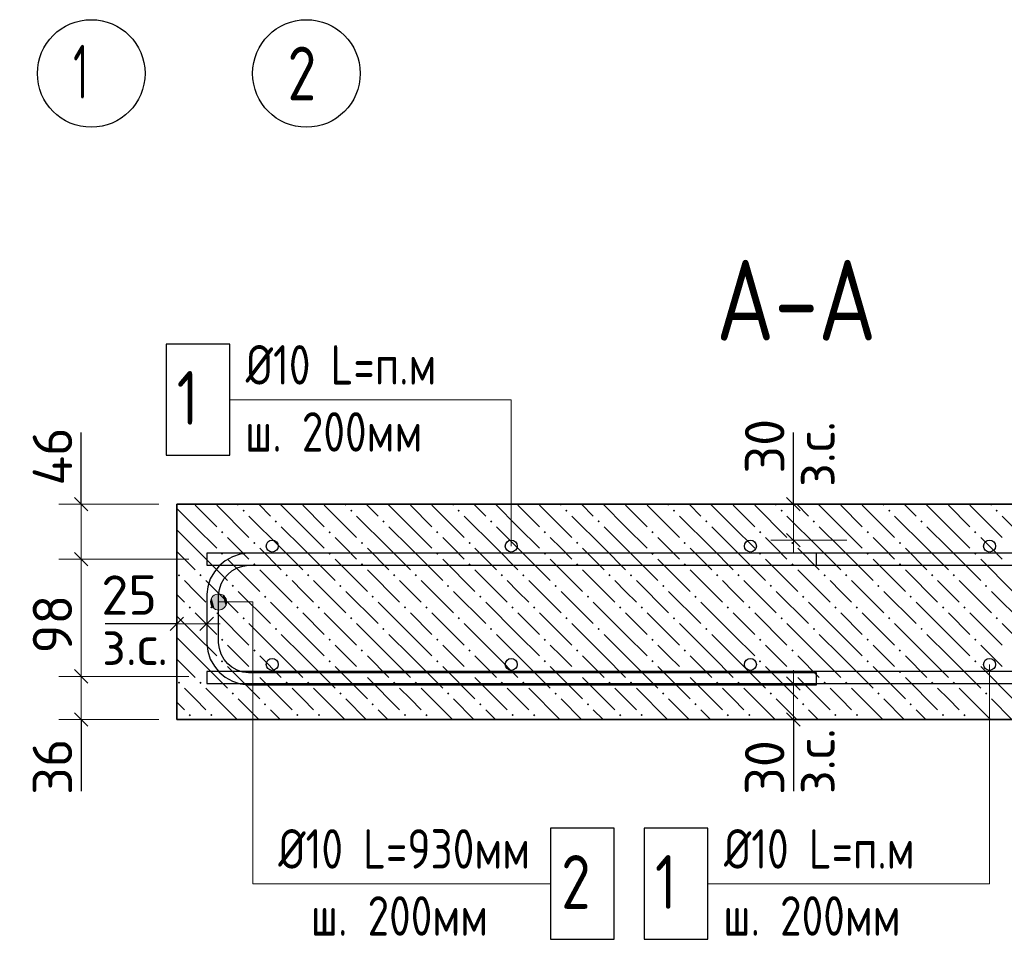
# Model space of a CAD drawing. Header units: millimetres. Extents: x 40580 to 1930067, y -240640 to 81020.
# Tile 285 of 656: x 899723 to 905214, y -229839 to -224710. Entities that reach past the tile are written whole.
import ezdxf

# ---------------------------------------------------------------- set-up
doc = ezdxf.new("R2010")
doc.units = ezdxf.units.MM
doc.linetypes.add('CENTER', pattern=[2, 1.25, -0.25, 0.25, -0.25])
for name, color, linetype, lineweight in [('Standard', 7, 'Continuous', 25), ('ЖБ Перекрытие верхний уровень', 7, 'Continuous', 35), ('ОСИ', 7, 'CENTER', 15), ('Позиционная метка линия выноска', 7, 'Continuous', 13), ('Позиционная метка номер позиции', 7, 'Continuous', 13), ('Текст_ общее', 7, 'Continuous', 25), ('Фоновоя арматура Х1', 52, 'Continuous', 25)]:
    doc.layers.add(name, color=color, linetype=linetype, lineweight=lineweight)
doc.layers.add('Размерная выноска', color=7, linetype='Continuous')
doc.styles.add('GOST 2.304', font='isocpeur.ttf', dxfattribs={"width": 0.8})
doc.styles.add('ISOCPEUR', font='isocpeur.ttf')

msp = doc.modelspace()

# ---------------------------------------------------------------- hatches: boundary and pattern name
at = {"layer": 'ЖБ Перекрытие верхний уровень', "linetype": 'Continuous', "lineweight": 13, "transparency": 33554687}
for points in [[(900965.3, -227448.5), (900971.8, -227442), (900978.3, -227448.5), (900971.8, -227455)], [(901565.3, -227448.5), (901571.8, -227442), (901578.3, -227448.5), (901571.8, -227455)], [(902165.3, -227448.5), (902171.8, -227442), (902178.3, -227448.5), (902171.8, -227455)], [(902765.3, -227448.5), (902771.8, -227442), (902778.3, -227448.5), (902771.8, -227455)], [(903365.3, -227448.5), (903371.8, -227442), (903378.3, -227448.5), (903371.8, -227455)], [(903965.3, -227448.5), (903971.8, -227442), (903978.3, -227448.5), (903971.8, -227455)], [(904565.3, -227448.5), (904571.8, -227442), (904578.3, -227448.5), (904571.8, -227455)], [(905165.3, -227448.5), (905171.8, -227442), (905178.3, -227448.5), (905171.8, -227455)], [(901145.3, -227508.5), (901151.8, -227502), (901158.3, -227508.5), (901151.8, -227515)], [(901745.3, -227508.5), (901751.8, -227502), (901758.3, -227508.5), (901751.8, -227515)], [(902345.3, -227508.5), (902351.8, -227502), (902358.3, -227508.5), (902351.8, -227515)], [(902945.3, -227508.5), (902951.8, -227502), (902958.3, -227508.5), (902951.8, -227515)], [(903545.3, -227508.5), (903551.8, -227502), (903558.3, -227508.5), (903551.8, -227515)], [(904145.3, -227508.5), (904151.8, -227502), (904158.3, -227508.5), (904151.8, -227515)], [(904745.3, -227508.5), (904751.8, -227502), (904758.3, -227508.5), (904751.8, -227515)], [(900845.3, -227568.5), (900851.8, -227562), (900858.3, -227568.5), (900851.8, -227575)], [(901445.3, -227568.5), (901451.8, -227562), (901458.3, -227568.5), (901451.8, -227575)], [(902045.3, -227568.5), (902051.8, -227562), (902058.3, -227568.5), (902051.8, -227575)], [(902645.3, -227568.5), (902651.8, -227562), (902658.3, -227568.5), (902651.8, -227575)], [(903245.3, -227568.5), (903251.8, -227562), (903258.3, -227568.5), (903251.8, -227575)], [(903845.3, -227568.5), (903851.8, -227562), (903858.3, -227568.5), (903851.8, -227575)], [(904445.3, -227568.5), (904451.8, -227562), (904458.3, -227568.5), (904451.8, -227575)], [(905045.3, -227568.5), (905051.8, -227562), (905058.3, -227568.5), (905051.8, -227575)], [(901025.3, -227628.5), (901031.8, -227622), (901038.3, -227628.5), (901031.8, -227635)], [(901625.3, -227628.5), (901631.8, -227622), (901638.3, -227628.5), (901631.8, -227635)], [(902225.3, -227628.5), (902231.8, -227622), (902238.3, -227628.5), (902231.8, -227635)], [(902825.3, -227628.5), (902831.8, -227622), (902838.3, -227628.5), (902831.8, -227635)], [(903425.3, -227628.5), (903431.8, -227622), (903438.3, -227628.5), (903431.8, -227635)], [(904025.3, -227628.5), (904031.8, -227622), (904038.3, -227628.5), (904031.8, -227635)], [(904625.3, -227628.5), (904631.8, -227622), (904638.3, -227628.5), (904631.8, -227635)], [(900845.3, -227688.5), (900851.8, -227682), (900858.3, -227688.5), (900851.8, -227695)], [(901445.3, -227688.5), (901451.8, -227682), (901458.3, -227688.5), (901451.8, -227695)], [(902045.3, -227688.5), (902051.8, -227682), (902058.3, -227688.5), (902051.8, -227695)], [(902645.3, -227688.5), (902651.8, -227682), (902658.3, -227688.5), (902651.8, -227695)], [(903245.3, -227688.5), (903251.8, -227682), (903258.3, -227688.5), (903251.8, -227695)], [(903845.3, -227688.5), (903851.8, -227682), (903858.3, -227688.5), (903851.8, -227695)], [(904445.3, -227688.5), (904451.8, -227682), (904458.3, -227688.5), (904451.8, -227695)], [(905045.3, -227688.5), (905051.8, -227682), (905058.3, -227688.5), (905051.8, -227695)], [(901025.3, -227748.5), (901031.8, -227742), (901038.3, -227748.5), (901031.8, -227755)], [(901625.3, -227748.5), (901631.8, -227742), (901638.3, -227748.5), (901631.8, -227755)], [(902225.3, -227748.5), (902231.8, -227742), (902238.3, -227748.5), (902231.8, -227755)], [(902825.3, -227748.5), (902831.8, -227742), (902838.3, -227748.5), (902831.8, -227755)], [(903425.3, -227748.5), (903431.8, -227742), (903438.3, -227748.5), (903431.8, -227755)], [(904025.3, -227748.5), (904031.8, -227742), (904038.3, -227748.5), (904031.8, -227755)], [(904625.3, -227748.5), (904631.8, -227742), (904638.3, -227748.5), (904631.8, -227755)], [(900605.3, -227808.5), (900611.8, -227802), (900618.3, -227808.5), (900611.8, -227815)], [(900725.3, -227808.5), (900731.8, -227802), (900738.3, -227808.5), (900731.8, -227815)], [(901205.3, -227808.5), (901211.8, -227802), (901218.3, -227808.5), (901211.8, -227815)], [(901325.3, -227808.5), (901331.8, -227802), (901338.3, -227808.5), (901331.8, -227815)], [(901805.3, -227808.5), (901811.8, -227802), (901818.3, -227808.5), (901811.8, -227815)], [(901925.3, -227808.5), (901931.8, -227802), (901938.3, -227808.5), (901931.8, -227815)], [(902405.3, -227808.5), (902411.8, -227802), (902418.3, -227808.5), (902411.8, -227815)], [(902525.3, -227808.5), (902531.8, -227802), (902538.3, -227808.5), (902531.8, -227815)], [(903005.3, -227808.5), (903011.8, -227802), (903018.3, -227808.5), (903011.8, -227815)], [(903125.3, -227808.5), (903131.8, -227802), (903138.3, -227808.5), (903131.8, -227815)], [(903605.3, -227808.5), (903611.8, -227802), (903618.3, -227808.5), (903611.8, -227815)], [(903725.3, -227808.5), (903731.8, -227802), (903738.3, -227808.5), (903731.8, -227815)], [(904205.3, -227808.5), (904211.8, -227802), (904218.3, -227808.5), (904211.8, -227815)], [(904325.3, -227808.5), (904331.8, -227802), (904338.3, -227808.5), (904331.8, -227815)], [(904805.3, -227808.5), (904811.8, -227802), (904818.3, -227808.5), (904811.8, -227815)], [(904925.3, -227808.5), (904931.8, -227802), (904938.3, -227808.5), (904931.8, -227815)], [(900905.3, -227868.5), (900911.8, -227862), (900918.3, -227868.5), (900911.8, -227875)], [(901505.3, -227868.5), (901511.8, -227862), (901518.3, -227868.5), (901511.8, -227875)], [(902105.3, -227868.5), (902111.8, -227862), (902118.3, -227868.5), (902111.8, -227875)], [(902705.3, -227868.5), (902711.8, -227862), (902718.3, -227868.5), (902711.8, -227875)], [(903305.3, -227868.5), (903311.8, -227862), (903318.3, -227868.5), (903311.8, -227875)], [(903905.3, -227868.5), (903911.8, -227862), (903918.3, -227868.5), (903911.8, -227875)], [(904505.3, -227868.5), (904511.8, -227862), (904518.3, -227868.5), (904511.8, -227875)], [(905105.3, -227868.5), (905111.8, -227862), (905118.3, -227868.5), (905111.8, -227875)], [(901085.3, -227928.5), (901091.8, -227922), (901098.3, -227928.5), (901091.8, -227935)], [(901685.3, -227928.5), (901691.8, -227922), (901698.3, -227928.5), (901691.8, -227935)], [(902285.3, -227928.5), (902291.8, -227922), (902298.3, -227928.5), (902291.8, -227935)], [(902885.3, -227928.5), (902891.8, -227922), (902898.3, -227928.5), (902891.8, -227935)], [(903485.3, -227928.5), (903491.8, -227922), (903498.3, -227928.5), (903491.8, -227935)], [(904085.3, -227928.5), (904091.8, -227922), (904098.3, -227928.5), (904091.8, -227935)], [(904685.3, -227928.5), (904691.8, -227922), (904698.3, -227928.5), (904691.8, -227935)], [(900665.3, -227988.5), (900671.8, -227982), (900678.3, -227988.5), (900671.8, -227995)], [(900785.3, -227988.5), (900791.8, -227982), (900798.3, -227988.5), (900791.8, -227995)], [(901265.3, -227988.5), (901271.8, -227982), (901278.3, -227988.5), (901271.8, -227995)], [(901385.3, -227988.5), (901391.8, -227982), (901398.3, -227988.5), (901391.8, -227995)], [(901865.3, -227988.5), (901871.8, -227982), (901878.3, -227988.5), (901871.8, -227995)], [(901985.3, -227988.5), (901991.8, -227982), (901998.3, -227988.5), (901991.8, -227995)], [(902465.3, -227988.5), (902471.8, -227982), (902478.3, -227988.5), (902471.8, -227995)], [(902585.3, -227988.5), (902591.8, -227982), (902598.3, -227988.5), (902591.8, -227995)], [(903065.3, -227988.5), (903071.8, -227982), (903078.3, -227988.5), (903071.8, -227995)], [(903185.3, -227988.5), (903191.8, -227982), (903198.3, -227988.5), (903191.8, -227995)], [(903665.3, -227988.5), (903671.8, -227982), (903678.3, -227988.5), (903671.8, -227995)], [(903785.3, -227988.5), (903791.8, -227982), (903798.3, -227988.5), (903791.8, -227995)], [(904265.3, -227988.5), (904271.8, -227982), (904278.3, -227988.5), (904271.8, -227995)], [(904385.3, -227988.5), (904391.8, -227982), (904398.3, -227988.5), (904391.8, -227995)], [(904865.3, -227988.5), (904871.8, -227982), (904878.3, -227988.5), (904871.8, -227995)], [(904985.3, -227988.5), (904991.8, -227982), (904998.3, -227988.5), (904991.8, -227995)], [(900965.3, -228048.5), (900971.8, -228042), (900978.3, -228048.5), (900971.8, -228055)], [(901565.3, -228048.5), (901571.8, -228042), (901578.3, -228048.5), (901571.8, -228055)], [(902165.3, -228048.5), (902171.8, -228042), (902178.3, -228048.5), (902171.8, -228055)], [(902765.3, -228048.5), (902771.8, -228042), (902778.3, -228048.5), (902771.8, -228055)], [(903365.3, -228048.5), (903371.8, -228042), (903378.3, -228048.5), (903371.8, -228055)], [(903965.3, -228048.5), (903971.8, -228042), (903978.3, -228048.5), (903971.8, -228055)], [(904565.3, -228048.5), (904571.8, -228042), (904578.3, -228048.5), (904571.8, -228055)], [(905165.3, -228048.5), (905171.8, -228042), (905178.3, -228048.5), (905171.8, -228055)], [(901145.3, -228108.5), (901151.8, -228102), (901158.3, -228108.5), (901151.8, -228115)], [(901745.3, -228108.5), (901751.8, -228102), (901758.3, -228108.5), (901751.8, -228115)], [(902345.3, -228108.5), (902351.8, -228102), (902358.3, -228108.5), (902351.8, -228115)], [(902945.3, -228108.5), (902951.8, -228102), (902958.3, -228108.5), (902951.8, -228115)], [(903545.3, -228108.5), (903551.8, -228102), (903558.3, -228108.5), (903551.8, -228115)], [(904145.3, -228108.5), (904151.8, -228102), (904158.3, -228108.5), (904151.8, -228115)], [(904745.3, -228108.5), (904751.8, -228102), (904758.3, -228108.5), (904751.8, -228115)], [(900845.3, -228168.5), (900851.8, -228162), (900858.3, -228168.5), (900851.8, -228175)], [(901445.3, -228168.5), (901451.8, -228162), (901458.3, -228168.5), (901451.8, -228175)], [(902045.3, -228168.5), (902051.8, -228162), (902058.3, -228168.5), (902051.8, -228175)], [(902645.3, -228168.5), (902651.8, -228162), (902658.3, -228168.5), (902651.8, -228175)], [(903245.3, -228168.5), (903251.8, -228162), (903258.3, -228168.5), (903251.8, -228175)], [(903845.3, -228168.5), (903851.8, -228162), (903858.3, -228168.5), (903851.8, -228175)], [(904445.3, -228168.5), (904451.8, -228162), (904458.3, -228168.5), (904451.8, -228175)], [(905045.3, -228168.5), (905051.8, -228162), (905058.3, -228168.5), (905051.8, -228175)], [(901025.3, -228228.5), (901031.8, -228222), (901038.3, -228228.5), (901031.8, -228235)], [(901625.3, -228228.5), (901631.8, -228222), (901638.3, -228228.5), (901631.8, -228235)], [(902225.3, -228228.5), (902231.8, -228222), (902238.3, -228228.5), (902231.8, -228235)], [(902825.3, -228228.5), (902831.8, -228222), (902838.3, -228228.5), (902831.8, -228235)], [(903425.3, -228228.5), (903431.8, -228222), (903438.3, -228228.5), (903431.8, -228235)], [(904025.3, -228228.5), (904031.8, -228222), (904038.3, -228228.5), (904031.8, -228235)], [(904625.3, -228228.5), (904631.8, -228222), (904638.3, -228228.5), (904631.8, -228235)], [(900845.3, -228288.5), (900851.8, -228282), (900858.3, -228288.5), (900851.8, -228295)], [(901445.3, -228288.5), (901451.8, -228282), (901458.3, -228288.5), (901451.8, -228295)], [(902045.3, -228288.5), (902051.8, -228282), (902058.3, -228288.5), (902051.8, -228295)], [(902645.3, -228288.5), (902651.8, -228282), (902658.3, -228288.5), (902651.8, -228295)], [(903245.3, -228288.5), (903251.8, -228282), (903258.3, -228288.5), (903251.8, -228295)], [(903845.3, -228288.5), (903851.8, -228282), (903858.3, -228288.5), (903851.8, -228295)], [(904445.3, -228288.5), (904451.8, -228282), (904458.3, -228288.5), (904451.8, -228295)], [(905045.3, -228288.5), (905051.8, -228282), (905058.3, -228288.5), (905051.8, -228295)], [(901025.3, -228348.5), (901031.8, -228342), (901038.3, -228348.5), (901031.8, -228355)], [(901625.3, -228348.5), (901631.8, -228342), (901638.3, -228348.5), (901631.8, -228355)], [(902225.3, -228348.5), (902231.8, -228342), (902238.3, -228348.5), (902231.8, -228355)], [(902825.3, -228348.5), (902831.8, -228342), (902838.3, -228348.5), (902831.8, -228355)], [(903425.3, -228348.5), (903431.8, -228342), (903438.3, -228348.5), (903431.8, -228355)], [(904025.3, -228348.5), (904031.8, -228342), (904038.3, -228348.5), (904031.8, -228355)], [(904625.3, -228348.5), (904631.8, -228342), (904638.3, -228348.5), (904631.8, -228355)], [(900605.3, -228408.5), (900611.8, -228402), (900618.3, -228408.5), (900611.8, -228415)], [(900725.3, -228408.5), (900731.8, -228402), (900738.3, -228408.5), (900731.8, -228415)], [(901205.3, -228408.5), (901211.8, -228402), (901218.3, -228408.5), (901211.8, -228415)], [(901325.3, -228408.5), (901331.8, -228402), (901338.3, -228408.5), (901331.8, -228415)], [(901805.3, -228408.5), (901811.8, -228402), (901818.3, -228408.5), (901811.8, -228415)], [(901925.3, -228408.5), (901931.8, -228402), (901938.3, -228408.5), (901931.8, -228415)], [(902405.3, -228408.5), (902411.8, -228402), (902418.3, -228408.5), (902411.8, -228415)], [(902525.3, -228408.5), (902531.8, -228402), (902538.3, -228408.5), (902531.8, -228415)], [(903005.3, -228408.5), (903011.8, -228402), (903018.3, -228408.5), (903011.8, -228415)], [(903125.3, -228408.5), (903131.8, -228402), (903138.3, -228408.5), (903131.8, -228415)], [(903605.3, -228408.5), (903611.8, -228402), (903618.3, -228408.5), (903611.8, -228415)], [(903725.3, -228408.5), (903731.8, -228402), (903738.3, -228408.5), (903731.8, -228415)], [(904205.3, -228408.5), (904211.8, -228402), (904218.3, -228408.5), (904211.8, -228415)], [(904325.3, -228408.5), (904331.8, -228402), (904338.3, -228408.5), (904331.8, -228415)], [(904805.3, -228408.5), (904811.8, -228402), (904818.3, -228408.5), (904811.8, -228415)], [(904925.3, -228408.5), (904931.8, -228402), (904938.3, -228408.5), (904931.8, -228415)], [(900905.3, -228468.5), (900911.8, -228462), (900918.3, -228468.5), (900911.8, -228475)], [(901505.3, -228468.5), (901511.8, -228462), (901518.3, -228468.5), (901511.8, -228475)], [(902105.3, -228468.5), (902111.8, -228462), (902118.3, -228468.5), (902111.8, -228475)], [(902705.3, -228468.5), (902711.8, -228462), (902718.3, -228468.5), (902711.8, -228475)], [(903305.3, -228468.5), (903311.8, -228462), (903318.3, -228468.5), (903311.8, -228475)], [(903905.3, -228468.5), (903911.8, -228462), (903918.3, -228468.5), (903911.8, -228475)], [(904505.3, -228468.5), (904511.8, -228462), (904518.3, -228468.5), (904511.8, -228475)], [(905105.3, -228468.5), (905111.8, -228462), (905118.3, -228468.5), (905111.8, -228475)], [(901085.3, -228528.5), (901091.8, -228522), (901098.3, -228528.5), (901091.8, -228535)], [(901685.3, -228528.5), (901691.8, -228522), (901698.3, -228528.5), (901691.8, -228535)], [(902285.3, -228528.5), (902291.8, -228522), (902298.3, -228528.5), (902291.8, -228535)], [(902885.3, -228528.5), (902891.8, -228522), (902898.3, -228528.5), (902891.8, -228535)], [(903485.3, -228528.5), (903491.8, -228522), (903498.3, -228528.5), (903491.8, -228535)], [(904085.3, -228528.5), (904091.8, -228522), (904098.3, -228528.5), (904091.8, -228535)], [(904685.3, -228528.5), (904691.8, -228522), (904698.3, -228528.5), (904691.8, -228535)], [(900665.3, -228588.5), (900671.8, -228582), (900678.3, -228588.5), (900671.8, -228595)], [(900785.3, -228588.5), (900791.8, -228582), (900798.3, -228588.5), (900791.8, -228595)], [(901265.3, -228588.5), (901271.8, -228582), (901278.3, -228588.5), (901271.8, -228595)], [(901385.3, -228588.5), (901391.8, -228582), (901398.3, -228588.5), (901391.8, -228595)], [(901865.3, -228588.5), (901871.8, -228582), (901878.3, -228588.5), (901871.8, -228595)], [(901985.3, -228588.5), (901991.8, -228582), (901998.3, -228588.5), (901991.8, -228595)], [(902465.3, -228588.5), (902471.8, -228582), (902478.3, -228588.5), (902471.8, -228595)], [(902585.3, -228588.5), (902591.8, -228582), (902598.3, -228588.5), (902591.8, -228595)], [(903065.3, -228588.5), (903071.8, -228582), (903078.3, -228588.5), (903071.8, -228595)], [(903185.3, -228588.5), (903191.8, -228582), (903198.3, -228588.5), (903191.8, -228595)], [(903665.3, -228588.5), (903671.8, -228582), (903678.3, -228588.5), (903671.8, -228595)], [(903785.3, -228588.5), (903791.8, -228582), (903798.3, -228588.5), (903791.8, -228595)], [(904265.3, -228588.5), (904271.8, -228582), (904278.3, -228588.5), (904271.8, -228595)], [(904385.3, -228588.5), (904391.8, -228582), (904398.3, -228588.5), (904391.8, -228595)], [(904865.3, -228588.5), (904871.8, -228582), (904878.3, -228588.5), (904871.8, -228595)], [(904985.3, -228588.5), (904991.8, -228582), (904998.3, -228588.5), (904991.8, -228595)]]:
    msp.add_hatch(color=7, dxfattribs=at).paths.add_polyline_path(points, flags=16)
at = {"layer": 'Позиционная метка линия выноска', "linetype": 'Continuous', "lineweight": 13, "transparency": 33554687}
for points in [[(900793.9, -227980.1), (900793.9, -227935.1), (900787.6, -227957.6)], [(900810.1, -227996.3), (900810.1, -227918.9), (900793.9, -227935.1)], [(900810.1, -227996.3), (900793.9, -227935.1), (900793.9, -227980.1)], [(900832.6, -228002.6), (900832.6, -227912.6), (900810.1, -227918.9)], [(900832.6, -228002.6), (900810.1, -227918.9), (900810.1, -227996.3)], [(900855.1, -227996.3), (900855.1, -227918.9), (900832.6, -227912.6)], [(900855.1, -227996.3), (900832.6, -227912.6), (900832.6, -228002.6)], [(900871.3, -227980.1), (900871.3, -227935.1), (900855.1, -227918.9)], [(900871.3, -227980.1), (900855.1, -227918.9), (900855.1, -227996.3)], [(900871.3, -227935.1), (900871.3, -227980.1), (900877.6, -227957.6)]]:
    msp.add_hatch(color=7, dxfattribs=at).paths.add_polyline_path(points)

# ---------------------------------------------------------------- linework, layer by layer
at = {"color": 38, "linetype": 'Continuous', "lineweight": 25, "true_color": 0x5f1e0f, "transparency": 33554687}
msp.add_lwpolyline([(904165.9, -227686.1), (900994.6, -227686.1), (900952.8, -227691.9), (900909.2, -227706.2), (900869.1, -227728.7), (900836.1, -227756.3), (900808.6, -227789.3), (900786.1, -227829.3), (900771.8, -227872.9), (900765.9, -227914.7), (900765.9, -228190.7), (900771.8, -228232.6), (900786.1, -228276.1), (900808.6, -228316.2), (900836.1, -228349.2), (900869.1, -228376.8), (900909.2, -228399.2), (900952.8, -228413.6), (900994.6, -228419.4), (904165.9, -228419.4), (904165.9, -228352.7), (900999.2, -228352.7), (900967.9, -228348.4), (900936.2, -228337.9), (900907.1, -228321.6), (900883.5, -228301.9), (900863.7, -228278.2), (900847.4, -228249.1), (900837, -228217.4), (900832.6, -228186.1), (900832.6, -227919.4), (900837, -227888.1), (900847.4, -227856.3), (900863.7, -227827.2), (900883.5, -227803.6), (900907.1, -227783.8), (900936.2, -227767.6), (900967.9, -227757.1), (900999.2, -227752.7), (904165.9, -227752.7), (904165.9, -227686.1)], dxfattribs=at)
msp.add_lwpolyline([(904165.9, -227686.1), (900994.6, -227686.1), (900952.8, -227691.9), (900909.2, -227706.2), (900869.1, -227728.7), (900836.1, -227756.3), (900808.6, -227789.3), (900786.1, -227829.3), (900771.8, -227872.9), (900765.9, -227914.7), (900765.9, -228190.7), (900771.8, -228232.6), (900786.1, -228276.1), (900808.6, -228316.2), (900836.1, -228349.2), (900869.1, -228376.8), (900909.2, -228399.2), (900952.8, -228413.6), (900994.6, -228419.4), (904165.9, -228419.4), (904165.9, -228352.7), (900999.2, -228352.7), (900967.9, -228348.4), (900936.2, -228337.9), (900907.1, -228321.6), (900883.5, -228301.9), (900863.7, -228278.2), (900847.4, -228249.1), (900837, -228217.4), (900832.6, -228186.1), (900832.6, -227919.4), (900837, -227888.1), (900847.4, -227856.3), (900863.7, -227827.2), (900883.5, -227803.6), (900907.1, -227783.8), (900936.2, -227767.6), (900967.9, -227757.1), (900999.2, -227752.7), (904165.9, -227752.7), (904165.9, -227686.1)], dxfattribs=at)
msp.add_lwpolyline([(904165.9, -227686.1), (900994.6, -227686.1), (900952.8, -227691.9), (900909.2, -227706.2), (900869.1, -227728.7), (900836.1, -227756.3), (900808.6, -227789.3), (900786.1, -227829.3), (900771.8, -227872.9), (900765.9, -227914.7), (900765.9, -228190.7), (900771.8, -228232.6), (900786.1, -228276.1), (900808.6, -228316.2), (900836.1, -228349.2), (900869.1, -228376.8), (900909.2, -228399.2), (900952.8, -228413.6), (900994.6, -228419.4), (904165.9, -228419.4), (904165.9, -228352.7), (900999.2, -228352.7), (900967.9, -228348.4), (900936.2, -228337.9), (900907.1, -228321.6), (900883.5, -228301.9), (900863.7, -228278.2), (900847.4, -228249.1), (900837, -228217.4), (900832.6, -228186.1), (900832.6, -227919.4), (900837, -227888.1), (900847.4, -227856.3), (900863.7, -227827.2), (900883.5, -227803.6), (900907.1, -227783.8), (900936.2, -227767.6), (900967.9, -227757.1), (900999.2, -227752.7), (904165.9, -227752.7), (904165.9, -227686.1)], dxfattribs=at)
at = {"layer": 'Standard', "color": 7, "linetype": 'Continuous', "lineweight": 13, "transparency": 33554687}
for p, q in [((900065.9, -227412.7), (900065.9, -227337.7)), ((904037.4, -227412.7), (904037.4, -227337.7)), ((900028.4, -227375.2), (900103.4, -227450.2)), ((904074.9, -227450.2), (903999.9, -227375.2)), ((900065.9, -227412.7), (900065.9, -227719.4)), ((904037.4, -227612.7), (904037.4, -227412.7)), ((904074.9, -227650.2), (903999.9, -227575.2)), ((904037.4, -227612.7), (904037.4, -227687.7)), ((900028.4, -227681.9), (900103.4, -227756.9)), ((900065.9, -227719.4), (900065.9, -228372.7)), ((900636.8, -228041.9), (900561.8, -228116.9)), ((900803.4, -228041.9), (900728.4, -228116.9)), ((900599.3, -228079.4), (900524.3, -228079.4)), ((900765.9, -228079.4), (900599.3, -228079.4)), ((900765.9, -228079.4), (900840.9, -228079.4)), ((900028.4, -228335.2), (900103.4, -228410.2)), ((904037.4, -228412.7), (904037.4, -228337.7)), ((900065.9, -228372.7), (900065.9, -228612.7)), ((903999.9, -228375.2), (904074.9, -228450.2)), ((904037.4, -228412.7), (904037.4, -228612.7)), ((900028.4, -228575.2), (900103.4, -228650.2)), ((900065.9, -228612.7), (900065.9, -228687.7)), ((903999.9, -228575.2), (904074.9, -228650.2)), ((904037.4, -228612.7), (904037.4, -228687.7))]:
    msp.add_line(p, q, dxfattribs=at)
at = {"layer": 'Standard', "color": 251, "linetype": 'Continuous', "lineweight": 13, "true_color": 0x656565, "transparency": 33554687}
for p, q in [((900065.9, -227412.7), (899940.9, -227412.7)), ((900065.9, -227412.7), (900190.9, -227412.7)), ((900065.9, -227412.7), (900499.3, -227412.7)), ((904037.4, -227412.7), (903912.4, -227412.7)), ((904037.4, -227412.7), (904162.4, -227412.7)), ((904037.4, -227412.7), (904337.4, -227412.7)), ((904037.4, -227612.7), (903912.4, -227612.7)), ((904037.4, -227612.7), (904162.4, -227612.7)), ((904037.4, -227612.7), (904335.9, -227612.7)), ((900065.9, -227719.4), (899940.9, -227719.4)), ((900065.9, -227719.4), (900190.9, -227719.4)), ((900065.9, -227719.4), (900665.9, -227719.4)), ((900599.3, -228079.4), (900599.3, -227954.4)), ((900765.9, -228079.4), (900765.9, -227954.4)), ((900599.3, -228079.4), (900599.3, -228204.4)), ((900599.3, -228079.4), (900599.3, -228246.1)), ((900765.9, -228079.4), (900765.9, -228204.4)), ((900765.9, -228079.4), (900765.9, -228179.4)), ((900065.9, -228372.7), (899940.9, -228372.7)), ((900065.9, -228372.7), (900190.9, -228372.7)), ((900065.9, -228372.7), (900665.9, -228372.7)), ((904037.4, -228412.7), (903912.4, -228412.7)), ((904037.4, -228412.7), (904162.4, -228412.7)), ((900065.9, -228612.7), (899940.9, -228612.7)), ((900065.9, -228612.7), (900190.9, -228612.7)), ((900065.9, -228612.7), (900499.3, -228612.7)), ((904037.4, -228612.7), (903912.4, -228612.7)), ((904037.4, -228612.7), (904162.4, -228612.7))]:
    msp.add_line(p, q, dxfattribs=at)
for points in [[(904037.4, -228412.7), (904245.9, -228412.7), (904245.9, -228412.7), (904335.9, -228412.7)], [(904037.4, -228612.7), (904177, -228612.7), (904177, -228612.7), (904337.4, -228612.7)]]:
    msp.add_lwpolyline(points, dxfattribs=at)
at = {"layer": 'ЖБ Перекрытие верхний уровень', "transparency": 33554687}
for p, q in [((907265.9, -227412.7), (900599.3, -227412.7)), ((900599.3, -227412.7), (900599.3, -228612.7)), ((900599.3, -228612.7), (907265.9, -228612.7))]:
    msp.add_line(p, q, dxfattribs=at)
at = {"layer": 'ЖБ Перекрытие верхний уровень', "color": 9, "linetype": 'Continuous', "lineweight": 13, "true_color": 0xc7c7c7, "transparency": 33554687}
for p, q in [((900701.8, -227538.5), (900599.3, -227436)), ((900701.8, -227418.5), (900821.8, -227538.5)), ((900821.8, -227418.5), (901001.8, -227598.5)), ((900936, -227412.7), (900941.8, -227418.5)), ((901056, -227412.7), (901121.8, -227478.5)), ((901301.8, -227538.5), (901176, -227412.7)), ((901301.8, -227418.5), (901421.8, -227538.5)), ((901421.8, -227418.5), (901601.8, -227598.5)), ((901536, -227412.7), (901541.8, -227418.5)), ((901656, -227412.7), (901721.8, -227478.5)), ((901901.8, -227538.5), (901776, -227412.7)), ((901901.8, -227418.5), (902021.8, -227538.5)), ((902021.8, -227418.5), (902201.8, -227598.5)), ((902136, -227412.7), (902141.8, -227418.5)), ((902256, -227412.7), (902321.8, -227478.5)), ((902501.8, -227538.5), (902376, -227412.7)), ((902501.8, -227418.5), (902621.8, -227538.5)), ((902621.8, -227418.5), (902801.8, -227598.5)), ((902736, -227412.7), (902741.8, -227418.5)), ((902856, -227412.7), (902921.8, -227478.5)), ((903101.8, -227538.5), (902976, -227412.7)), ((903101.8, -227418.5), (903221.8, -227538.5)), ((903221.8, -227418.5), (903401.8, -227598.5)), ((903336, -227412.7), (903341.8, -227418.5)), ((903456, -227412.7), (903521.8, -227478.5)), ((903701.8, -227538.5), (903576, -227412.7)), ((903701.8, -227418.5), (903821.8, -227538.5)), ((903821.8, -227418.5), (904001.8, -227598.5)), ((903936, -227412.7), (903941.8, -227418.5)), ((904056, -227412.7), (904121.8, -227478.5)), ((904301.8, -227538.5), (904176, -227412.7)), ((904301.8, -227418.5), (904421.8, -227538.5)), ((904421.8, -227418.5), (904601.8, -227598.5)), ((904536, -227412.7), (904541.8, -227418.5)), ((904656, -227412.7), (904721.8, -227478.5)), ((904901.8, -227538.5), (904776, -227412.7)), ((904901.8, -227418.5), (905021.8, -227538.5)), ((905021.8, -227418.5), (905201.8, -227598.5)), ((905136, -227412.7), (905141.8, -227418.5)), ((901181.8, -227658.5), (901001.8, -227478.5)), ((901781.8, -227658.5), (901601.8, -227478.5)), ((902381.8, -227658.5), (902201.8, -227478.5)), ((902981.8, -227658.5), (902801.8, -227478.5)), ((903581.8, -227658.5), (903401.8, -227478.5)), ((904181.8, -227658.5), (904001.8, -227478.5)), ((904781.8, -227658.5), (904601.8, -227478.5)), ((905381.8, -227658.5), (905201.8, -227478.5)), ((900599.3, -227556), (900701.8, -227658.5)), ((900701.8, -227538.5), (900821.8, -227658.5)), ((901181.8, -227538.5), (901301.8, -227658.5)), ((901301.8, -227538.5), (901421.8, -227658.5)), ((901781.8, -227538.5), (901901.8, -227658.5)), ((901901.8, -227538.5), (902021.8, -227658.5)), ((902381.8, -227538.5), (902501.8, -227658.5)), ((902501.8, -227538.5), (902621.8, -227658.5)), ((902981.8, -227538.5), (903101.8, -227658.5)), ((903101.8, -227538.5), (903221.8, -227658.5)), ((903581.8, -227538.5), (903701.8, -227658.5)), ((903701.8, -227538.5), (903821.8, -227658.5)), ((904181.8, -227538.5), (904301.8, -227658.5)), ((904301.8, -227538.5), (904421.8, -227658.5)), ((904781.8, -227538.5), (904901.8, -227658.5)), ((904901.8, -227538.5), (905021.8, -227658.5)), ((900941.8, -227658.5), (900881.8, -227598.5)), ((901541.8, -227658.5), (901481.8, -227598.5)), ((902141.8, -227658.5), (902081.8, -227598.5)), ((902741.8, -227658.5), (902681.8, -227598.5)), ((903341.8, -227658.5), (903281.8, -227598.5)), ((903941.8, -227658.5), (903881.8, -227598.5)), ((904541.8, -227658.5), (904481.8, -227598.5)), ((905141.8, -227658.5), (905081.8, -227598.5)), ((900599.3, -227676), (900701.8, -227778.5)), ((900701.8, -227658.5), (900881.8, -227838.5)), ((901001.8, -227718.5), (900941.8, -227658.5)), ((901061.8, -227658.5), (901181.8, -227778.5)), ((901181.8, -227658.5), (901301.8, -227778.5)), ((901301.8, -227658.5), (901481.8, -227838.5)), ((901601.8, -227718.5), (901541.8, -227658.5)), ((901661.8, -227658.5), (901781.8, -227778.5)), ((901781.8, -227658.5), (901901.8, -227778.5)), ((901901.8, -227658.5), (902081.8, -227838.5)), ((902201.8, -227718.5), (902141.8, -227658.5)), ((902261.8, -227658.5), (902381.8, -227778.5)), ((902381.8, -227658.5), (902501.8, -227778.5)), ((902501.8, -227658.5), (902681.8, -227838.5)), ((902801.8, -227718.5), (902741.8, -227658.5)), ((902861.8, -227658.5), (902981.8, -227778.5)), ((902981.8, -227658.5), (903101.8, -227778.5)), ((903101.8, -227658.5), (903281.8, -227838.5)), ((903401.8, -227718.5), (903341.8, -227658.5)), ((903461.8, -227658.5), (903581.8, -227778.5)), ((903581.8, -227658.5), (903701.8, -227778.5)), ((903701.8, -227658.5), (903881.8, -227838.5)), ((904001.8, -227718.5), (903941.8, -227658.5)), ((904061.8, -227658.5), (904181.8, -227778.5)), ((904181.8, -227658.5), (904301.8, -227778.5)), ((904301.8, -227658.5), (904481.8, -227838.5)), ((904601.8, -227718.5), (904541.8, -227658.5)), ((904661.8, -227658.5), (904781.8, -227778.5)), ((904781.8, -227658.5), (904901.8, -227778.5)), ((904901.8, -227658.5), (905081.8, -227838.5)), ((905201.8, -227718.5), (905141.8, -227658.5)), ((900881.8, -227718.5), (901061.8, -227898.5)), ((901481.8, -227718.5), (901661.8, -227898.5)), ((902081.8, -227718.5), (902261.8, -227898.5)), ((902681.8, -227718.5), (902861.8, -227898.5)), ((903281.8, -227718.5), (903461.8, -227898.5)), ((903881.8, -227718.5), (904061.8, -227898.5)), ((904481.8, -227718.5), (904661.8, -227898.5)), ((905081.8, -227718.5), (905261.8, -227898.5)), ((901061.8, -227778.5), (901241.8, -227958.5)), ((901661.8, -227778.5), (901841.8, -227958.5)), ((902261.8, -227778.5), (902441.8, -227958.5)), ((902861.8, -227778.5), (903041.8, -227958.5)), ((903461.8, -227778.5), (903641.8, -227958.5)), ((904061.8, -227778.5), (904241.8, -227958.5)), ((904661.8, -227778.5), (904841.8, -227958.5)), ((900701.8, -227898.5), (900641.8, -227838.5)), ((900761.8, -227838.5), (900941.8, -228018.5)), ((901301.8, -227898.5), (901241.8, -227838.5)), ((901361.8, -227838.5), (901541.8, -228018.5)), ((901901.8, -227898.5), (901841.8, -227838.5)), ((901961.8, -227838.5), (902141.8, -228018.5)), ((902501.8, -227898.5), (902441.8, -227838.5)), ((902561.8, -227838.5), (902741.8, -228018.5)), ((903101.8, -227898.5), (903041.8, -227838.5)), ((903161.8, -227838.5), (903341.8, -228018.5)), ((903701.8, -227898.5), (903641.8, -227838.5)), ((903761.8, -227838.5), (903941.8, -228018.5)), ((904301.8, -227898.5), (904241.8, -227838.5)), ((904361.8, -227838.5), (904541.8, -228018.5)), ((904901.8, -227898.5), (904841.8, -227838.5)), ((904961.8, -227838.5), (905141.8, -228018.5)), ((900761.8, -227958.5), (900701.8, -227898.5)), ((900941.8, -227898.5), (901121.8, -228078.5)), ((901361.8, -227958.5), (901301.8, -227898.5)), ((901541.8, -227898.5), (901721.8, -228078.5)), ((901961.8, -227958.5), (901901.8, -227898.5)), ((902141.8, -227898.5), (902321.8, -228078.5)), ((902561.8, -227958.5), (902501.8, -227898.5)), ((902741.8, -227898.5), (902921.8, -228078.5)), ((903161.8, -227958.5), (903101.8, -227898.5)), ((903341.8, -227898.5), (903521.8, -228078.5)), ((903761.8, -227958.5), (903701.8, -227898.5)), ((903941.8, -227898.5), (904121.8, -228078.5)), ((904361.8, -227958.5), (904301.8, -227898.5)), ((904541.8, -227898.5), (904721.8, -228078.5)), ((904961.8, -227958.5), (904901.8, -227898.5)), ((905141.8, -227898.5), (905321.8, -228078.5)), ((900599.3, -227916), (900641.8, -227958.5)), ((901301.8, -228138.5), (901121.8, -227958.5)), ((901901.8, -228138.5), (901721.8, -227958.5)), ((902501.8, -228138.5), (902321.8, -227958.5)), ((903101.8, -228138.5), (902921.8, -227958.5)), ((903701.8, -228138.5), (903521.8, -227958.5)), ((904301.8, -228138.5), (904121.8, -227958.5)), ((904901.8, -228138.5), (904721.8, -227958.5)), ((900701.8, -228138.5), (900599.3, -228036)), ((900701.8, -228018.5), (900821.8, -228138.5)), ((900821.8, -228018.5), (901001.8, -228198.5)), ((901301.8, -228018.5), (901421.8, -228138.5)), ((901421.8, -228018.5), (901601.8, -228198.5)), ((901901.8, -228018.5), (902021.8, -228138.5)), ((902021.8, -228018.5), (902201.8, -228198.5)), ((902501.8, -228018.5), (902621.8, -228138.5)), ((902621.8, -228018.5), (902801.8, -228198.5)), ((903101.8, -228018.5), (903221.8, -228138.5)), ((903221.8, -228018.5), (903401.8, -228198.5)), ((903701.8, -228018.5), (903821.8, -228138.5)), ((903821.8, -228018.5), (904001.8, -228198.5)), ((904301.8, -228018.5), (904421.8, -228138.5)), ((904421.8, -228018.5), (904601.8, -228198.5)), ((904901.8, -228018.5), (905021.8, -228138.5)), ((905021.8, -228018.5), (905201.8, -228198.5)), ((901181.8, -228258.5), (901001.8, -228078.5)), ((901781.8, -228258.5), (901601.8, -228078.5)), ((902381.8, -228258.5), (902201.8, -228078.5)), ((902981.8, -228258.5), (902801.8, -228078.5)), ((903581.8, -228258.5), (903401.8, -228078.5)), ((904181.8, -228258.5), (904001.8, -228078.5)), ((904781.8, -228258.5), (904601.8, -228078.5)), ((905381.8, -228258.5), (905201.8, -228078.5)), ((900599.3, -228156), (900701.8, -228258.5)), ((900701.8, -228138.5), (900821.8, -228258.5)), ((901181.8, -228138.5), (901301.8, -228258.5)), ((901301.8, -228138.5), (901421.8, -228258.5)), ((901781.8, -228138.5), (901901.8, -228258.5)), ((901901.8, -228138.5), (902021.8, -228258.5)), ((902381.8, -228138.5), (902501.8, -228258.5)), ((902501.8, -228138.5), (902621.8, -228258.5)), ((902981.8, -228138.5), (903101.8, -228258.5)), ((903101.8, -228138.5), (903221.8, -228258.5)), ((903581.8, -228138.5), (903701.8, -228258.5)), ((903701.8, -228138.5), (903821.8, -228258.5)), ((904181.8, -228138.5), (904301.8, -228258.5)), ((904301.8, -228138.5), (904421.8, -228258.5)), ((904781.8, -228138.5), (904901.8, -228258.5)), ((904901.8, -228138.5), (905021.8, -228258.5)), ((900941.8, -228258.5), (900881.8, -228198.5)), ((901541.8, -228258.5), (901481.8, -228198.5)), ((902141.8, -228258.5), (902081.8, -228198.5)), ((902741.8, -228258.5), (902681.8, -228198.5)), ((903341.8, -228258.5), (903281.8, -228198.5)), ((903941.8, -228258.5), (903881.8, -228198.5)), ((904541.8, -228258.5), (904481.8, -228198.5)), ((905141.8, -228258.5), (905081.8, -228198.5)), ((900599.3, -228276), (900701.8, -228378.5)), ((900701.8, -228258.5), (900881.8, -228438.5)), ((901001.8, -228318.5), (900941.8, -228258.5)), ((901061.8, -228258.5), (901181.8, -228378.5)), ((901181.8, -228258.5), (901301.8, -228378.5)), ((901301.8, -228258.5), (901481.8, -228438.5)), ((901601.8, -228318.5), (901541.8, -228258.5)), ((901661.8, -228258.5), (901781.8, -228378.5)), ((901781.8, -228258.5), (901901.8, -228378.5)), ((901901.8, -228258.5), (902081.8, -228438.5)), ((902201.8, -228318.5), (902141.8, -228258.5)), ((902261.8, -228258.5), (902381.8, -228378.5)), ((902381.8, -228258.5), (902501.8, -228378.5)), ((902501.8, -228258.5), (902681.8, -228438.5)), ((902801.8, -228318.5), (902741.8, -228258.5)), ((902861.8, -228258.5), (902981.8, -228378.5)), ((902981.8, -228258.5), (903101.8, -228378.5)), ((903101.8, -228258.5), (903281.8, -228438.5)), ((903401.8, -228318.5), (903341.8, -228258.5)), ((903461.8, -228258.5), (903581.8, -228378.5)), ((903581.8, -228258.5), (903701.8, -228378.5)), ((903701.8, -228258.5), (903881.8, -228438.5)), ((904001.8, -228318.5), (903941.8, -228258.5)), ((904061.8, -228258.5), (904181.8, -228378.5)), ((904181.8, -228258.5), (904301.8, -228378.5)), ((904301.8, -228258.5), (904481.8, -228438.5)), ((904601.8, -228318.5), (904541.8, -228258.5)), ((904661.8, -228258.5), (904781.8, -228378.5)), ((904781.8, -228258.5), (904901.8, -228378.5)), ((904901.8, -228258.5), (905081.8, -228438.5)), ((905201.8, -228318.5), (905141.8, -228258.5)), ((900881.8, -228318.5), (901061.8, -228498.5)), ((901481.8, -228318.5), (901661.8, -228498.5)), ((902081.8, -228318.5), (902261.8, -228498.5)), ((902681.8, -228318.5), (902861.8, -228498.5)), ((903281.8, -228318.5), (903461.8, -228498.5)), ((903881.8, -228318.5), (904061.8, -228498.5)), ((904481.8, -228318.5), (904661.8, -228498.5)), ((905081.8, -228318.5), (905261.8, -228498.5)), ((901061.8, -228378.5), (901241.8, -228558.5)), ((901661.8, -228378.5), (901841.8, -228558.5)), ((902261.8, -228378.5), (902441.8, -228558.5)), ((902861.8, -228378.5), (903041.8, -228558.5)), ((903461.8, -228378.5), (903641.8, -228558.5)), ((904061.8, -228378.5), (904241.8, -228558.5)), ((904661.8, -228378.5), (904841.8, -228558.5)), ((900701.8, -228498.5), (900641.8, -228438.5)), ((900761.8, -228438.5), (900936, -228612.7)), ((901301.8, -228498.5), (901241.8, -228438.5)), ((901361.8, -228438.5), (901536, -228612.7)), ((901901.8, -228498.5), (901841.8, -228438.5)), ((901961.8, -228438.5), (902136, -228612.7)), ((902501.8, -228498.5), (902441.8, -228438.5)), ((902561.8, -228438.5), (902736, -228612.7)), ((903101.8, -228498.5), (903041.8, -228438.5)), ((903161.8, -228438.5), (903336, -228612.7)), ((903701.8, -228498.5), (903641.8, -228438.5)), ((903761.8, -228438.5), (903936, -228612.7)), ((904301.8, -228498.5), (904241.8, -228438.5)), ((904361.8, -228438.5), (904536, -228612.7)), ((904901.8, -228498.5), (904841.8, -228438.5)), ((904961.8, -228438.5), (905136, -228612.7)), ((900761.8, -228558.5), (900701.8, -228498.5)), ((900941.8, -228498.5), (901056, -228612.7)), ((901361.8, -228558.5), (901301.8, -228498.5)), ((901541.8, -228498.5), (901656, -228612.7)), ((901961.8, -228558.5), (901901.8, -228498.5)), ((902141.8, -228498.5), (902256, -228612.7)), ((902561.8, -228558.5), (902501.8, -228498.5)), ((902741.8, -228498.5), (902856, -228612.7)), ((903161.8, -228558.5), (903101.8, -228498.5)), ((903341.8, -228498.5), (903456, -228612.7)), ((903761.8, -228558.5), (903701.8, -228498.5)), ((903941.8, -228498.5), (904056, -228612.7)), ((904361.8, -228558.5), (904301.8, -228498.5)), ((904541.8, -228498.5), (904656, -228612.7)), ((904961.8, -228558.5), (904901.8, -228498.5)), ((905141.8, -228498.5), (905256, -228612.7)), ((900599.3, -228516), (900641.8, -228558.5)), ((901176, -228612.7), (901121.8, -228558.5)), ((901776, -228612.7), (901721.8, -228558.5)), ((902376, -228612.7), (902321.8, -228558.5)), ((902976, -228612.7), (902921.8, -228558.5)), ((903576, -228612.7), (903521.8, -228558.5)), ((904176, -228612.7), (904121.8, -228558.5)), ((904776, -228612.7), (904721.8, -228558.5))]:
    msp.add_line(p, q, dxfattribs=at)
at = {"layer": 'ОСИ', "color": 7, "linetype": 'Continuous', "lineweight": -3, "transparency": 33554687}
for centre in [(900122, -225009.8), (901322, -225009.8)]:
    msp.add_circle(centre, 300, dxfattribs=at)
at = {"layer": 'Позиционная метка линия выноска', "color": 7, "linetype": 'Continuous', "lineweight": 13, "transparency": 33554687}
for p, q in [((900832.6, -227912.6), (900832.6, -227912.6)), ((900787.6, -227957.6), (900787.6, -227957.6)), ((900832.6, -228002.6), (900832.6, -228002.6)), ((900877.6, -227957.6), (900877.6, -227957.6))]:
    msp.add_line(p, q, dxfattribs=at)
for points in [[(902464.4, -227646.1), (902464.4, -226829.4), (900894.3, -226829.4)], [(902682.6, -229529.4), (901023.4, -229529.4), (901023.4, -227957.6), (900832.6, -227957.6)], [(905131, -228306.1), (905131, -229529.4), (903560.9, -229529.4)]]:
    msp.add_lwpolyline(points, dxfattribs=at)
msp.add_circle((900832.6, -227957.6), 45, dxfattribs=at)
at = {"layer": 'Позиционная метка номер позиции', "color": 7, "linetype": 'Continuous', "lineweight": 25, "transparency": 33554687}
for points in [[(900539.3, -227139.4), (900894.3, -227139.4), (900894.3, -226519.4), (900539.3, -226519.4), (900539.3, -227139.4)], [(902682.6, -229839.4), (903037.6, -229839.4), (903037.6, -229219.4), (902682.6, -229219.4), (902682.6, -229839.4)], [(903205.9, -229839.4), (903560.9, -229839.4), (903560.9, -229219.4), (903205.9, -229219.4), (903205.9, -229839.4)]]:
    msp.add_lwpolyline(points, dxfattribs=at)
at = {"layer": 'Размерная выноска', "color": 7, "linetype": 'Continuous', "lineweight": -3, "transparency": 33554687}
for p, q in [((900065.9, -227412.7), (900065.9, -227012.7)), ((904037.4, -227412.7), (904037.4, -227012.7)), ((900599.3, -228079.4), (900199.3, -228079.4)), ((900065.9, -228612.7), (900065.9, -229012.7)), ((904037.4, -228612.7), (904037.4, -229012.7))]:
    msp.add_line(p, q, dxfattribs=at)
at = {"layer": 'Фоновоя арматура Х1', "color": 251, "linetype": 'Continuous', "lineweight": -3, "true_color": 0x656565, "transparency": 33554687}
for points in [[(900765.9, -227752.7), (907299.3, -227752.7), (907299.3, -227686.1), (900765.9, -227686.1), (900765.9, -227752.7)], [(900765.9, -227752.7), (907299.3, -227752.7), (907299.3, -227686.1), (900765.9, -227686.1), (900765.9, -227752.7)], [(900765.9, -228412.7), (907299.3, -228412.7), (907299.3, -228346.1), (900765.9, -228346.1), (900765.9, -228412.7)], [(900765.9, -228412.7), (907299.3, -228412.7), (907299.3, -228346.1), (900765.9, -228346.1), (900765.9, -228412.7)], [(900765.9, -228412.7), (907299.3, -228412.7), (907299.3, -228346.1), (900765.9, -228346.1), (900765.9, -228412.7)]]:
    msp.add_lwpolyline(points, dxfattribs=at)
for centre in [(901131.1, -227646.1), (902464.4, -227646.1), (903797.7, -227646.1), (905131, -227646.1), (901131.1, -228306.1), (902464.4, -228306.1), (903797.7, -228306.1), (905131, -228306.1)]:
    msp.add_circle(centre, 33.3, dxfattribs=at)

# ---------------------------------------------------------------- texts
at = {"layer": 'Standard', "color": 7, "linetype": 'Continuous', "lineweight": 25, "transparency": 33554687, "char_height": 220, "attachment_point": 7, "rotation": 90, "style": 'ISOCPEUR'}
for s, insert, width in [('з.с.', (904267.6, -227316.4), 446.06), ('30', (903987.4, -227241.9), 375.741), ('46', (900015.9, -227308.6), 391.317), ('98', (900015.9, -228245.6), 391.311), ('з.с.', (904267.6, -229029.5), 446.072), ('36', (900015.9, -229033.7), 375.729), ('30', (903987.4, -229033.9), 375.735)]:
    msp.add_mtext(s, dxfattribs=dict(at, insert=insert, width=width))
at = {"layer": 'Standard', "color": 7, "linetype": 'Continuous', "lineweight": 25, "transparency": 33554687, "char_height": 220, "attachment_point": 7, "style": 'ISOCPEUR'}
for s, insert, width in [('25', (900178.3, -228029.4), 375.735), ('з.с.', (900182.5, -228309.5), 446.072)]:
    msp.add_mtext(s, dxfattribs=dict(at, insert=insert, width=width))
at = {"layer": 'ОСИ', "color": 7, "linetype": 'Continuous', "lineweight": 25, "transparency": 33554687, "char_height": 300, "attachment_point": 7, "style": 'ISOCPEUR'}
for s, insert, width in [('\\W0.56;1', (900022, -225149.8), 233.343), ('\\W0.78;2', (901217, -225159.8), 326.843)]:
    msp.add_mtext(s, dxfattribs=dict(at, insert=insert, width=width))
at = {"layer": 'Позиционная метка номер позиции', "color": 7, "linetype": 'Continuous', "lineweight": 25, "transparency": 33554687, "attachment_point": 7, "style": 'GOST 2.304'}
for s, insert, char_height, width in [('Ø10\\~L=п.м', (900983.6, -226745.1), 220, 1112.948), ('1', (900599.3, -226969.4), 300, 277.863), ('ш.\\~200мм', (900980, -227119.1), 220, 1125.906), ('Ø10\\~L=930мм', (901165.1, -229445.1), 220, 1488.027), ('Ø10\\~L=п.м', (903650.3, -229445.1), 220, 1112.948), ('2', (902742.6, -229669.4), 300, 341.797), ('1', (903265.9, -229669.4), 300, 277.863), ('ш.\\~200мм', (901346.6, -229819.1), 220, 1125.9), ('ш.\\~200мм', (903646.6, -229819.1), 220, 1125.906)]:
    msp.add_mtext(s, dxfattribs=dict(at, insert=insert, char_height=char_height, width=width))
at = {"layer": 'Текст_ общее', "color": 7, "linetype": 'Continuous', "lineweight": 50, "transparency": 33554687, "insert": (903607.2, -226500.1), "char_height": 450, "width": 871.094, "attachment_point": 7, "style": 'GOST 2.304'}
msp.add_mtext('А-А', dxfattribs=at)

doc.saveas('drawing.dxf')
